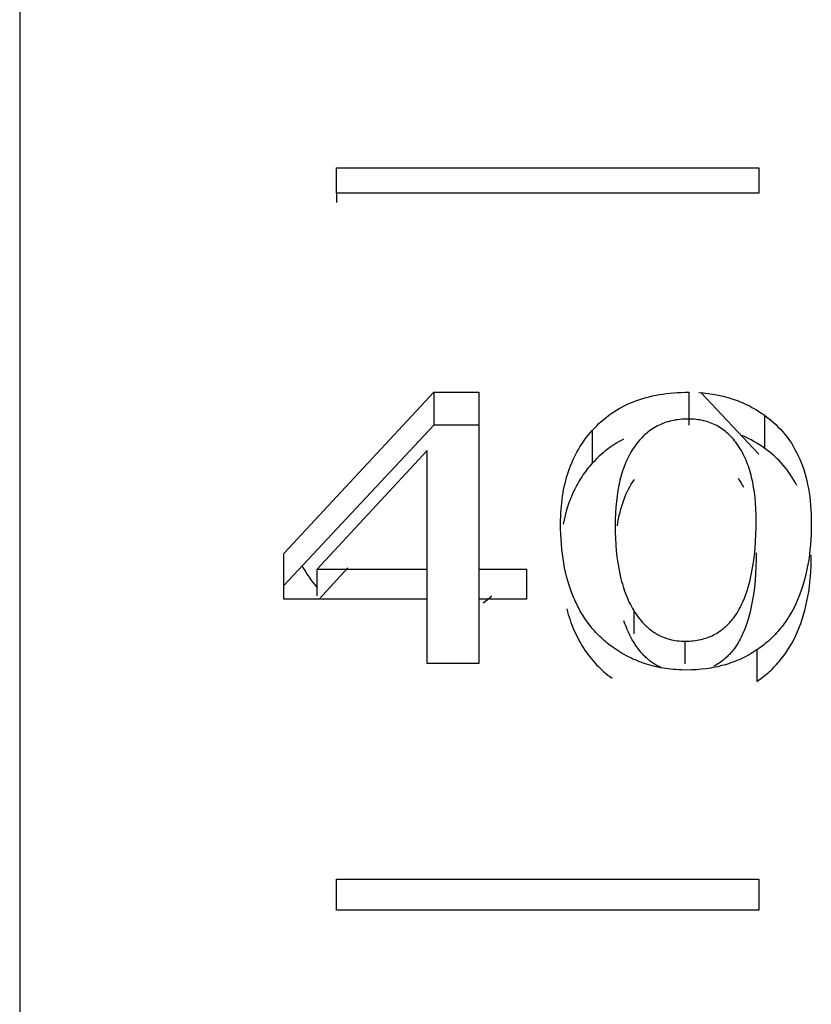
# Model space of a CAD drawing. Header units: millimetres. Extents: x -2637 to -1637, y 678 to 1678.
# Tile 327 of 348: x -1948.72 to -1944.97, y 1451.74 to 1456.4. Entities that reach past the tile are written whole.
import ezdxf

# ---------------------------------------------------------------- set-up
doc = ezdxf.new("R2010")
doc.units = ezdxf.units.MM
doc.layers.add('Make2D$B.SHOW mini', color=7, linetype='Continuous', true_color=0x000000)

msp = doc.modelspace()

# ---------------------------------------------------------------- linework, layer by layer
at = {"layer": 'Make2D$B.SHOW mini', "color": 18, "lineweight": -3, "true_color": 0x000000}
for points in [[(-1948.7173, 1461.156), (-1948.7173, 1461.1556), (-1948.7173, 1461.1542), (-1948.7173, 1461.1486), (-1948.7173, 1461.1262), (-1948.7173, 1461.0347), (-1948.7173, 1460.6552), (-1948.7173, 1459.0497), (-1948.7173, 1452.3692), (-1948.7173, 1431.156)], [(-1948.7173, 1461.1556), (-1948.7173, 1461.1552), (-1948.7173, 1431.156)], [(-1947.2173, 1455.5832), (-1947.2173, 1455.7028)], [(-1947.2173, 1455.7028), (-1945.2173, 1455.7028)], [(-1945.2173, 1455.7028), (-1945.2173, 1455.5832)], [(-1945.2173, 1455.5832), (-1947.2173, 1455.5832)], [(-1947.2173, 1455.5832), (-1947.2173, 1455.5391)], [(-1947.4664, 1453.8784), (-1946.7555, 1454.6412)], [(-1946.7555, 1454.6412), (-1946.7555, 1454.4846)], [(-1946.7555, 1454.6412), (-1946.5429, 1454.6412)], [(-1946.5429, 1454.6412), (-1946.5429, 1453.8032)], [(-1946.0053, 1454.4605), (-1945.995, 1454.4717), (-1945.9845, 1454.4825), (-1945.9737, 1454.4929), (-1945.9626, 1454.503), (-1945.9513, 1454.5127), (-1945.9398, 1454.5221), (-1945.928, 1454.5311), (-1945.9159, 1454.5398), (-1945.9036, 1454.5481), (-1945.891, 1454.556), (-1945.8781, 1454.5636), (-1945.865, 1454.5708), (-1945.8517, 1454.5777), (-1945.838, 1454.5842), (-1945.8242, 1454.5904), (-1945.81, 1454.5962), (-1945.7956, 1454.6017), (-1945.7809, 1454.6068), (-1945.766, 1454.6115), (-1945.7508, 1454.6159), (-1945.7353, 1454.62), (-1945.7196, 1454.6236), (-1945.7036, 1454.627), (-1945.6873, 1454.63), (-1945.6708, 1454.6326), (-1945.654, 1454.6349), (-1945.637, 1454.6368), (-1945.6196, 1454.6384), (-1945.6021, 1454.6396), (-1945.5842, 1454.6405), (-1945.5661, 1454.641), (-1945.5477, 1454.6412)], [(-1945.5477, 1454.6412), (-1945.5477, 1454.4846)], [(-1945.5012, 1454.6398), (-1945.4792, 1454.6381), (-1945.4574, 1454.6357), (-1945.4361, 1454.6326), (-1945.415, 1454.6289), (-1945.3943, 1454.6244), (-1945.3841, 1454.622), (-1945.3739, 1454.6193), (-1945.3639, 1454.6165), (-1945.3539, 1454.6135), (-1945.344, 1454.6104), (-1945.3342, 1454.6071), (-1945.3244, 1454.6036), (-1945.3148, 1454.5999), (-1945.3052, 1454.5961), (-1945.2957, 1454.5921), (-1945.2863, 1454.5879), (-1945.2769, 1454.5836), (-1945.2677, 1454.5791), (-1945.2585, 1454.5744), (-1945.2494, 1454.5695), (-1945.2404, 1454.5645), (-1945.2315, 1454.5593), (-1945.2226, 1454.5539), (-1945.2138, 1454.5484), (-1945.2051, 1454.5427), (-1945.1965, 1454.5368), (-1945.1879, 1454.5307)], [(-1945.2162, 1454.3484), (-1945.4912, 1454.6391)], [(-1945.5504, 1454.5143), (-1945.5606, 1454.5142), (-1945.5707, 1454.5138), (-1945.5806, 1454.5131), (-1945.5904, 1454.5122), (-1945.6, 1454.5111), (-1945.6095, 1454.5097), (-1945.6189, 1454.508), (-1945.6281, 1454.5061), (-1945.6371, 1454.5039), (-1945.6461, 1454.5015), (-1945.6548, 1454.4988), (-1945.6635, 1454.4958), (-1945.672, 1454.4926), (-1945.6803, 1454.4891), (-1945.6885, 1454.4854), (-1945.6966, 1454.4814), (-1945.7045, 1454.4772), (-1945.7123, 1454.4727), (-1945.72, 1454.4679), (-1945.7275, 1454.4629), (-1945.7348, 1454.4577), (-1945.742, 1454.4522), (-1945.7491, 1454.4464), (-1945.756, 1454.4403), (-1945.7628, 1454.434), (-1945.7695, 1454.4275), (-1945.7759, 1454.4207), (-1945.7823, 1454.4136), (-1945.7885, 1454.4063), (-1945.7946, 1454.3987), (-1945.8005, 1454.3909), (-1945.8063, 1454.3828)], [(-1945.3148, 1454.389), (-1945.3202, 1454.3966), (-1945.3257, 1454.4041), (-1945.3313, 1454.4113), (-1945.3371, 1454.4183), (-1945.343, 1454.425), (-1945.349, 1454.4315), (-1945.3552, 1454.4377), (-1945.3615, 1454.4437), (-1945.3679, 1454.4494), (-1945.3744, 1454.4549), (-1945.3811, 1454.4602), (-1945.3879, 1454.4652), (-1945.3948, 1454.47), (-1945.4018, 1454.4745), (-1945.409, 1454.4788), (-1945.4163, 1454.4829), (-1945.4237, 1454.4867), (-1945.4313, 1454.4902), (-1945.439, 1454.4935), (-1945.4468, 1454.4966), (-1945.4547, 1454.4994), (-1945.4628, 1454.502), (-1945.471, 1454.5043), (-1945.4793, 1454.5064), (-1945.4877, 1454.5083), (-1945.4963, 1454.5099), (-1945.505, 1454.5112), (-1945.5138, 1454.5123), (-1945.5228, 1454.5132), (-1945.5318, 1454.5138), (-1945.541, 1454.5142), (-1945.5504, 1454.5143)], [(-1945.1879, 1454.5307), (-1945.1744, 1454.5206), (-1945.1613, 1454.5101), (-1945.1486, 1454.4993), (-1945.1364, 1454.4881), (-1945.1246, 1454.4765), (-1945.1132, 1454.4646), (-1945.1022, 1454.4523), (-1945.0917, 1454.4396), (-1945.0816, 1454.4265), (-1945.0719, 1454.4131), (-1945.0627, 1454.3993), (-1945.0539, 1454.3852), (-1945.0455, 1454.3707), (-1945.0376, 1454.3558), (-1945.0301, 1454.3405), (-1945.023, 1454.3248), (-1945.0164, 1454.3088), (-1945.0101, 1454.2924), (-1945.0043, 1454.2756), (-1944.999, 1454.2584), (-1944.9941, 1454.2409), (-1944.9895, 1454.2229), (-1944.9855, 1454.2046), (-1944.9818, 1454.1859), (-1944.9786, 1454.1668), (-1944.9758, 1454.1473), (-1944.9735, 1454.1275), (-1944.9715, 1454.1072), (-1944.97, 1454.0866), (-1944.969, 1454.0655), (-1944.9683, 1454.0441), (-1944.9681, 1454.0223)], [(-1945.1879, 1454.3749), (-1945.1879, 1454.5307)], [(-1946.7555, 1454.4846), (-1947.4664, 1453.7269)], [(-1946.5429, 1454.4846), (-1946.7555, 1454.4846)], [(-1946.1557, 1454.0187), (-1946.1555, 1454.0357), (-1946.1551, 1454.0526), (-1946.1543, 1454.0692), (-1946.1533, 1454.0857), (-1946.152, 1454.1019), (-1946.1504, 1454.1179), (-1946.1485, 1454.1337), (-1946.1463, 1454.1492), (-1946.1438, 1454.1646), (-1946.141, 1454.1798), (-1946.1379, 1454.1947), (-1946.1345, 1454.2095), (-1946.1308, 1454.224), (-1946.1269, 1454.2383), (-1946.1226, 1454.2524), (-1946.1181, 1454.2663), (-1946.1132, 1454.28), (-1946.1081, 1454.2935), (-1946.1026, 1454.3067), (-1946.0969, 1454.3198), (-1946.0909, 1454.3327), (-1946.0846, 1454.3453), (-1946.078, 1454.3578), (-1946.0711, 1454.37), (-1946.0639, 1454.382), (-1946.0564, 1454.3939), (-1946.0486, 1454.4055), (-1946.0405, 1454.4169), (-1946.0321, 1454.4281), (-1946.0235, 1454.4391), (-1946.0145, 1454.4499), (-1946.0053, 1454.4605)], [(-1946.0053, 1454.4605), (-1946.0053, 1454.3052)], [(-1945.8578, 1454.4185), (-1945.8682, 1454.413), (-1945.8785, 1454.4074), (-1945.8886, 1454.4015), (-1945.8985, 1454.3954), (-1945.9083, 1454.389), (-1945.9179, 1454.3825), (-1945.9273, 1454.3758), (-1945.9366, 1454.3688), (-1945.9457, 1454.3616), (-1945.9547, 1454.3542), (-1945.9635, 1454.3466), (-1945.9722, 1454.3387), (-1945.9807, 1454.3307), (-1945.989, 1454.3224), (-1945.9972, 1454.3139), (-1946.0053, 1454.3052)], [(-1945.1879, 1454.3749), (-1945.2007, 1454.3838), (-1945.2137, 1454.3924), (-1945.2268, 1454.4005), (-1945.2402, 1454.4083), (-1945.2536, 1454.4157), (-1945.2673, 1454.4227), (-1945.2812, 1454.4294), (-1945.2952, 1454.4356)], [(-1946.788, 1454.365), (-1947.308, 1453.8032)], [(-1946.788, 1453.8032), (-1946.788, 1454.365)], [(-1945.8063, 1454.3828), (-1945.8119, 1454.3744), (-1945.8174, 1454.3659), (-1945.8226, 1454.3571), (-1945.8277, 1454.3482), (-1945.8326, 1454.339), (-1945.8373, 1454.3296), (-1945.8418, 1454.3201), (-1945.8462, 1454.3103), (-1945.8503, 1454.3003), (-1945.8543, 1454.2901), (-1945.8581, 1454.2796), (-1945.8618, 1454.269), (-1945.8652, 1454.2581), (-1945.8685, 1454.2471), (-1945.8716, 1454.2358), (-1945.8745, 1454.2243), (-1945.8772, 1454.2126), (-1945.8798, 1454.2006), (-1945.8844, 1454.1761), (-1945.8883, 1454.1507), (-1945.8914, 1454.1245), (-1945.8939, 1454.0973), (-1945.8956, 1454.0693), (-1945.8967, 1454.0403), (-1945.897, 1454.0105)], [(-1945.2295, 1454.0341), (-1945.2298, 1454.0625), (-1945.2308, 1454.0901), (-1945.2325, 1454.1169), (-1945.2348, 1454.1428), (-1945.2378, 1454.1679), (-1945.2414, 1454.1921), (-1945.2458, 1454.2155), (-1945.2482, 1454.2269), (-1945.2508, 1454.238), (-1945.2535, 1454.249), (-1945.2564, 1454.2598), (-1945.2595, 1454.2703), (-1945.2628, 1454.2807), (-1945.2662, 1454.2908), (-1945.2698, 1454.3008), (-1945.2735, 1454.3105), (-1945.2774, 1454.32), (-1945.2815, 1454.3293), (-1945.2858, 1454.3385), (-1945.2902, 1454.3474), (-1945.2948, 1454.3561), (-1945.2995, 1454.3646), (-1945.3044, 1454.3729), (-1945.3095, 1454.381), (-1945.3148, 1454.389)], [(-1945.0365, 1454.199), (-1945.0435, 1454.2121), (-1945.0507, 1454.225), (-1945.0584, 1454.2376), (-1945.0663, 1454.2498), (-1945.0746, 1454.2618), (-1945.0832, 1454.2735), (-1945.0922, 1454.2849), (-1945.1015, 1454.2961), (-1945.1111, 1454.3069), (-1945.1211, 1454.3175), (-1945.1314, 1454.3278), (-1945.142, 1454.3377), (-1945.153, 1454.3474), (-1945.1643, 1454.3569), (-1945.1759, 1454.366), (-1945.1879, 1454.3749)], [(-1946.0053, 1454.3052), (-1946.0118, 1454.2977), (-1946.0183, 1454.2902), (-1946.0246, 1454.2826), (-1946.0307, 1454.2748), (-1946.0367, 1454.267), (-1946.0426, 1454.259), (-1946.0483, 1454.251), (-1946.0538, 1454.2428), (-1946.0592, 1454.2346), (-1946.0645, 1454.2262), (-1946.0696, 1454.2178), (-1946.0745, 1454.2092), (-1946.0794, 1454.2006), (-1946.084, 1454.1918), (-1946.0886, 1454.1829), (-1946.0929, 1454.174), (-1946.0971, 1454.1649), (-1946.1012, 1454.1557), (-1946.1089, 1454.137), (-1946.1161, 1454.118), (-1946.1226, 1454.0985), (-1946.1285, 1454.0786), (-1946.1339, 1454.0582), (-1946.1387, 1454.0375), (-1946.1429, 1454.0163)], [(-1945.8866, 1454.0089), (-1945.8839, 1454.0254), (-1945.8809, 1454.0415), (-1945.8776, 1454.0572), (-1945.874, 1454.0725), (-1945.8701, 1454.0875), (-1945.8659, 1454.1021), (-1945.8613, 1454.1163), (-1945.8565, 1454.1302), (-1945.8513, 1454.1437), (-1945.8458, 1454.1568), (-1945.84, 1454.1695), (-1945.8339, 1454.1819), (-1945.8275, 1454.194), (-1945.8207, 1454.2056), (-1945.8137, 1454.2169), (-1945.81, 1454.2225), (-1945.8063, 1454.2279)], [(-1945.3148, 1454.2341), (-1945.3081, 1454.224), (-1945.3016, 1454.2135), (-1945.2955, 1454.2027), (-1945.2896, 1454.1916)], [(-1945.5653, 1453.4628), (-1945.5554, 1453.4629), (-1945.5457, 1453.4633), (-1945.5363, 1453.4639), (-1945.527, 1453.4648), (-1945.5179, 1453.4659), (-1945.509, 1453.4672), (-1945.5004, 1453.4688), (-1945.4919, 1453.4706), (-1945.4836, 1453.4726), (-1945.4755, 1453.4748), (-1945.4676, 1453.4772), (-1945.4599, 1453.4799), (-1945.4524, 1453.4827), (-1945.4451, 1453.4857), (-1945.438, 1453.4888), (-1945.4311, 1453.4922), (-1945.4244, 1453.4957), (-1945.4179, 1453.4994), (-1945.4115, 1453.5032), (-1945.4054, 1453.5072), (-1945.3995, 1453.5113), (-1945.3937, 1453.5155), (-1945.3881, 1453.5197), (-1945.3827, 1453.5241), (-1945.3775, 1453.5285), (-1945.3725, 1453.533), (-1945.3677, 1453.5376), (-1945.363, 1453.5421), (-1945.3585, 1453.5467), (-1945.3542, 1453.5513), (-1945.3501, 1453.5559), (-1945.3461, 1453.5605), (-1945.3423, 1453.565), (-1945.3387, 1453.5696), (-1945.3352, 1453.5741), (-1945.3319, 1453.5785), (-1945.3287, 1453.583), (-1945.3256, 1453.5874), (-1945.3199, 1453.5962), (-1945.3145, 1453.605), (-1945.3096, 1453.6137), (-1945.305, 1453.6224), (-1945.3006, 1453.6311), (-1945.2965, 1453.6399), (-1945.2925, 1453.6486), (-1945.2851, 1453.6661), (-1945.2784, 1453.6836), (-1945.2724, 1453.7009), (-1945.267, 1453.718), (-1945.2623, 1453.735), (-1945.258, 1453.7519), (-1945.2541, 1453.7687), (-1945.2507, 1453.7854), (-1945.2475, 1453.8021), (-1945.2422, 1453.8354), (-1945.238, 1453.8685), (-1945.2347, 1453.9016), (-1945.2323, 1453.9347), (-1945.2307, 1453.9678), (-1945.2298, 1454.0009), (-1945.2295, 1454.0341)], [(-1945.912, 1453.4364), (-1945.927, 1453.4478), (-1945.9343, 1453.4536), (-1945.9415, 1453.4595), (-1945.9486, 1453.4656), (-1945.9556, 1453.4718), (-1945.9624, 1453.478), (-1945.9691, 1453.4844), (-1945.9757, 1453.491), (-1945.9822, 1453.4976), (-1945.9886, 1453.5043), (-1945.9948, 1453.5112), (-1946.0009, 1453.5181), (-1946.0069, 1453.5252), (-1946.0128, 1453.5324), (-1946.0186, 1453.5397), (-1946.0298, 1453.5546), (-1946.0405, 1453.57), (-1946.0507, 1453.5858), (-1946.0605, 1453.6021), (-1946.0698, 1453.6188), (-1946.0786, 1453.6359), (-1946.0869, 1453.6535), (-1946.0947, 1453.6716), (-1946.1021, 1453.69), (-1946.109, 1453.7089), (-1946.1154, 1453.7283), (-1946.1214, 1453.748), (-1946.1269, 1453.7683), (-1946.1319, 1453.7889), (-1946.1364, 1453.81), (-1946.1404, 1453.8314), (-1946.144, 1453.8534), (-1946.1471, 1453.8757), (-1946.1497, 1453.8985), (-1946.1518, 1453.9217), (-1946.1535, 1453.9453), (-1946.1547, 1453.9693), (-1946.1554, 1453.9938), (-1946.1557, 1454.0187)], [(-1945.897, 1454.0105), (-1945.8967, 1453.9791), (-1945.8957, 1453.9485), (-1945.894, 1453.9187), (-1945.8917, 1453.8898), (-1945.8886, 1453.8617), (-1945.8849, 1453.8344), (-1945.8805, 1453.8079), (-1945.8754, 1453.7823), (-1945.8696, 1453.7576), (-1945.8665, 1453.7455), (-1945.8631, 1453.7337), (-1945.8596, 1453.722), (-1945.8559, 1453.7106), (-1945.8521, 1453.6994), (-1945.848, 1453.6884), (-1945.8438, 1453.6776), (-1945.8394, 1453.667), (-1945.8349, 1453.6567), (-1945.8301, 1453.6466), (-1945.8252, 1453.6366), (-1945.8201, 1453.6269), (-1945.8148, 1453.6175), (-1945.8093, 1453.6082)], [(-1944.9681, 1454.0223), (-1944.9684, 1453.996), (-1944.9691, 1453.9702), (-1944.9704, 1453.9448), (-1944.9722, 1453.9199), (-1944.9745, 1453.8955), (-1944.9772, 1453.8716), (-1944.9805, 1453.8481), (-1944.9843, 1453.8252), (-1944.9886, 1453.8027), (-1944.9934, 1453.7806), (-1944.9988, 1453.7591), (-1945.0046, 1453.7381), (-1945.0109, 1453.7175), (-1945.0177, 1453.6974), (-1945.0251, 1453.6778), (-1945.0329, 1453.6587), (-1945.0412, 1453.6401), (-1945.0501, 1453.622), (-1945.0594, 1453.6044), (-1945.0693, 1453.5873), (-1945.0744, 1453.5789), (-1945.0796, 1453.5707), (-1945.085, 1453.5625), (-1945.0904, 1453.5545), (-1945.0961, 1453.5467), (-1945.1018, 1453.5389), (-1945.1077, 1453.5313), (-1945.1136, 1453.5238), (-1945.1198, 1453.5165), (-1945.126, 1453.5092), (-1945.1324, 1453.5021), (-1945.1388, 1453.4951), (-1945.1455, 1453.4883), (-1945.1522, 1453.4815), (-1945.159, 1453.4749), (-1945.166, 1453.4684), (-1945.1731, 1453.4621), (-1945.1804, 1453.4559), (-1945.1877, 1453.4498), (-1945.1952, 1453.4438), (-1945.2028, 1453.438), (-1945.2106, 1453.4323), (-1945.2184, 1453.4267), (-1945.2264, 1453.4213)], [(-1947.4664, 1453.6621), (-1947.4664, 1453.8784)], [(-1945.2295, 1453.8815), (-1945.2298, 1453.8486), (-1945.2307, 1453.8157), (-1945.2323, 1453.7828), (-1945.2347, 1453.7499), (-1945.238, 1453.717), (-1945.2422, 1453.6841), (-1945.2476, 1453.651), (-1945.2507, 1453.6344), (-1945.2542, 1453.6178), (-1945.258, 1453.6011), (-1945.2623, 1453.5844), (-1945.2671, 1453.5675), (-1945.2724, 1453.5505), (-1945.2784, 1453.5333), (-1945.2851, 1453.516), (-1945.2887, 1453.5073), (-1945.2925, 1453.4986), (-1945.2965, 1453.4899), (-1945.3007, 1453.4812), (-1945.3051, 1453.4725), (-1945.3097, 1453.4639), (-1945.3146, 1453.4552), (-1945.32, 1453.4465), (-1945.3257, 1453.4377), (-1945.3288, 1453.4333), (-1945.332, 1453.4289), (-1945.3353, 1453.4245), (-1945.3388, 1453.42), (-1945.3424, 1453.4155), (-1945.3462, 1453.411), (-1945.3501, 1453.4065), (-1945.3542, 1453.402), (-1945.3584, 1453.3975), (-1945.3628, 1453.393), (-1945.3674, 1453.3886), (-1945.3722, 1453.3841), (-1945.3771, 1453.3797), (-1945.3822, 1453.3754), (-1945.3875, 1453.3711), (-1945.393, 1453.3669), (-1945.3986, 1453.3628), (-1945.4044, 1453.3588), (-1945.4105, 1453.3549), (-1945.4167, 1453.3511), (-1945.423, 1453.3475), (-1945.4296, 1453.344)], [(-1945.2264, 1453.2728), (-1945.2184, 1453.2782), (-1945.2106, 1453.2838), (-1945.2028, 1453.2894), (-1945.1952, 1453.2952), (-1945.1877, 1453.3012), (-1945.1804, 1453.3072), (-1945.1731, 1453.3134), (-1945.166, 1453.3197), (-1945.159, 1453.3261), (-1945.1522, 1453.3327), (-1945.1455, 1453.3394), (-1945.1388, 1453.3462), (-1945.1324, 1453.3531), (-1945.126, 1453.3602), (-1945.1198, 1453.3674), (-1945.1136, 1453.3747), (-1945.1077, 1453.3821), (-1945.1018, 1453.3897), (-1945.0961, 1453.3974), (-1945.0904, 1453.4052), (-1945.085, 1453.4132), (-1945.0796, 1453.4212), (-1945.0744, 1453.4294), (-1945.0693, 1453.4377), (-1945.0594, 1453.4547), (-1945.0501, 1453.4722), (-1945.0412, 1453.4902), (-1945.0329, 1453.5087), (-1945.0251, 1453.5277), (-1945.0177, 1453.5471), (-1945.0109, 1453.5671), (-1945.0046, 1453.5875), (-1944.9988, 1453.6084), (-1944.9934, 1453.6298), (-1944.9886, 1453.6517), (-1944.9843, 1453.674), (-1944.9805, 1453.6969), (-1944.9772, 1453.7202), (-1944.9745, 1453.7439), (-1944.9722, 1453.7682), (-1944.9704, 1453.7929), (-1944.9691, 1453.8181), (-1944.9684, 1453.8437), (-1944.9681, 1453.8698)], [(-1947.3805, 1453.8204), (-1947.3726, 1453.8062), (-1947.3644, 1453.7923), (-1947.3559, 1453.7787), (-1947.347, 1453.7655), (-1947.3377, 1453.7526), (-1947.3282, 1453.74), (-1947.3182, 1453.7278), (-1947.308, 1453.7159)], [(-1947.308, 1453.8032), (-1946.788, 1453.8032)], [(-1947.308, 1453.6776), (-1947.308, 1453.8032)], [(-1947.2987, 1453.6624), (-1947.1633, 1453.8094)], [(-1946.788, 1453.6522), (-1946.788, 1453.8032)], [(-1946.5429, 1453.8032), (-1946.3168, 1453.8032)], [(-1946.5429, 1453.8032), (-1946.5429, 1453.6522)], [(-1946.3168, 1453.8032), (-1946.3168, 1453.6621)], [(-1946.788, 1453.6621), (-1947.4664, 1453.6621)], [(-1946.788, 1453.3576), (-1946.788, 1453.6621)], [(-1946.3168, 1453.6621), (-1946.5429, 1453.6621)], [(-1946.5429, 1453.6621), (-1946.5429, 1453.3576)], [(-1946.5225, 1453.6446), (-1946.5116, 1453.6526), (-1946.5011, 1453.6609), (-1946.4907, 1453.6694), (-1946.4806, 1453.6781)], [(-1946.1263, 1453.6155), (-1946.1228, 1453.6024), (-1946.119, 1453.5894), (-1946.1151, 1453.5767), (-1946.1109, 1453.5641), (-1946.1065, 1453.5517), (-1946.102, 1453.5395), (-1946.0972, 1453.5275), (-1946.0922, 1453.5156), (-1946.0871, 1453.504), (-1946.0817, 1453.4925), (-1946.0761, 1453.4812), (-1946.0703, 1453.4701), (-1946.0643, 1453.4592), (-1946.0581, 1453.4485), (-1946.0518, 1453.4379), (-1946.0452, 1453.4276), (-1946.0384, 1453.4174), (-1946.0314, 1453.4075), (-1946.0242, 1453.3977), (-1946.0167, 1453.3881), (-1946.0091, 1453.3787), (-1946.0013, 1453.3695), (-1945.9933, 1453.3605), (-1945.9851, 1453.3516), (-1945.9767, 1453.343), (-1945.968, 1453.3345), (-1945.9592, 1453.3263), (-1945.9502, 1453.3182), (-1945.941, 1453.3104), (-1945.9315, 1453.3027), (-1945.9219, 1453.2952), (-1945.912, 1453.2879)], [(-1945.8093, 1453.6082), (-1945.8038, 1453.5993), (-1945.7981, 1453.5907), (-1945.7923, 1453.5823), (-1945.7863, 1453.5742), (-1945.7802, 1453.5664), (-1945.774, 1453.5589), (-1945.7676, 1453.5517), (-1945.7612, 1453.5448), (-1945.7545, 1453.5381), (-1945.7478, 1453.5317), (-1945.7409, 1453.5256), (-1945.7339, 1453.5198), (-1945.7267, 1453.5142), (-1945.7194, 1453.509), (-1945.712, 1453.504), (-1945.7082, 1453.5016), (-1945.7044, 1453.4993), (-1945.7006, 1453.497), (-1945.6968, 1453.4949), (-1945.6929, 1453.4928), (-1945.6889, 1453.4907), (-1945.685, 1453.4888), (-1945.681, 1453.4869), (-1945.6769, 1453.4851), (-1945.6729, 1453.4833), (-1945.6688, 1453.4817), (-1945.6646, 1453.4801), (-1945.6605, 1453.4785), (-1945.6563, 1453.4771), (-1945.6521, 1453.4757), (-1945.6478, 1453.4743), (-1945.6392, 1453.4719), (-1945.6304, 1453.4698), (-1945.6215, 1453.4679), (-1945.6125, 1453.4663), (-1945.6033, 1453.4651), (-1945.594, 1453.4641), (-1945.5845, 1453.4633), (-1945.575, 1453.4629), (-1945.5653, 1453.4628)], [(-1945.8093, 1453.6082), (-1945.8093, 1453.4978)], [(-1945.8093, 1453.4585), (-1945.8161, 1453.4699), (-1945.8225, 1453.4817), (-1945.8287, 1453.4938), (-1945.8346, 1453.5062), (-1945.8403, 1453.5189), (-1945.8456, 1453.532), (-1945.8507, 1453.5454), (-1945.8555, 1453.5591)], [(-1945.5585, 1453.3264), (-1945.5837, 1453.3269), (-1945.5961, 1453.3274), (-1945.6085, 1453.3282), (-1945.6207, 1453.3291), (-1945.6328, 1453.3303), (-1945.6448, 1453.3317), (-1945.6568, 1453.3334), (-1945.6686, 1453.3352), (-1945.6803, 1453.3372), (-1945.6919, 1453.3395), (-1945.7034, 1453.342), (-1945.7148, 1453.3447), (-1945.7261, 1453.3476), (-1945.7373, 1453.3507), (-1945.7484, 1453.354), (-1945.7594, 1453.3576), (-1945.7703, 1453.3614), (-1945.7811, 1453.3653), (-1945.7918, 1453.3695), (-1945.8024, 1453.3739), (-1945.8129, 1453.3785), (-1945.8232, 1453.3834), (-1945.8335, 1453.3884), (-1945.8437, 1453.3937), (-1945.8538, 1453.3992), (-1945.8637, 1453.4048), (-1945.8736, 1453.4107), (-1945.8834, 1453.4168), (-1945.893, 1453.4232), (-1945.9026, 1453.4297), (-1945.912, 1453.4364)], [(-1945.6785, 1453.3369), (-1945.6833, 1453.3391), (-1945.6881, 1453.3415), (-1945.6929, 1453.3439), (-1945.6976, 1453.3464), (-1945.7022, 1453.349), (-1945.7068, 1453.3518), (-1945.7114, 1453.3546), (-1945.7159, 1453.3575), (-1945.7203, 1453.3606), (-1945.7247, 1453.3637), (-1945.7291, 1453.367), (-1945.7334, 1453.3703), (-1945.7377, 1453.3737), (-1945.7419, 1453.3773), (-1945.746, 1453.3809), (-1945.7501, 1453.3847), (-1945.7542, 1453.3885), (-1945.7582, 1453.3925), (-1945.7622, 1453.3966), (-1945.7661, 1453.4007), (-1945.77, 1453.405), (-1945.7738, 1453.4093), (-1945.7813, 1453.4184), (-1945.7886, 1453.4278), (-1945.7957, 1453.4376), (-1945.8026, 1453.4479), (-1945.8093, 1453.4585)], [(-1945.5653, 1453.3555), (-1945.5653, 1453.4628)], [(-1945.2264, 1453.4213), (-1945.2354, 1453.4154), (-1945.2444, 1453.4097), (-1945.2536, 1453.4042), (-1945.2628, 1453.3989), (-1945.2722, 1453.3938), (-1945.2816, 1453.3889), (-1945.2911, 1453.3842), (-1945.3007, 1453.3796), (-1945.3104, 1453.3753), (-1945.3202, 1453.3711), (-1945.3301, 1453.3671), (-1945.3401, 1453.3633), (-1945.3502, 1453.3597), (-1945.3603, 1453.3563), (-1945.3706, 1453.3531), (-1945.3809, 1453.35), (-1945.3913, 1453.3471), (-1945.4019, 1453.3445), (-1945.4125, 1453.342), (-1945.4232, 1453.3397), (-1945.434, 1453.3376), (-1945.4448, 1453.3356), (-1945.4558, 1453.3339), (-1945.4669, 1453.3323), (-1945.4892, 1453.3297), (-1945.512, 1453.3279), (-1945.5351, 1453.3268), (-1945.5585, 1453.3264)], [(-1945.2264, 1453.4213), (-1945.2264, 1453.2728)], [(-1946.5429, 1453.3576), (-1946.788, 1453.3576)], [(-1947.2173, 1452.3361), (-1945.2173, 1452.3361)], [(-1947.2173, 1452.1891), (-1947.2173, 1452.3361)], [(-1945.2173, 1452.3361), (-1945.2173, 1452.1891)], [(-1945.2173, 1452.1891), (-1947.2173, 1452.1891)]]:
    msp.add_lwpolyline(points, dxfattribs=at)

doc.saveas('drawing.dxf')
